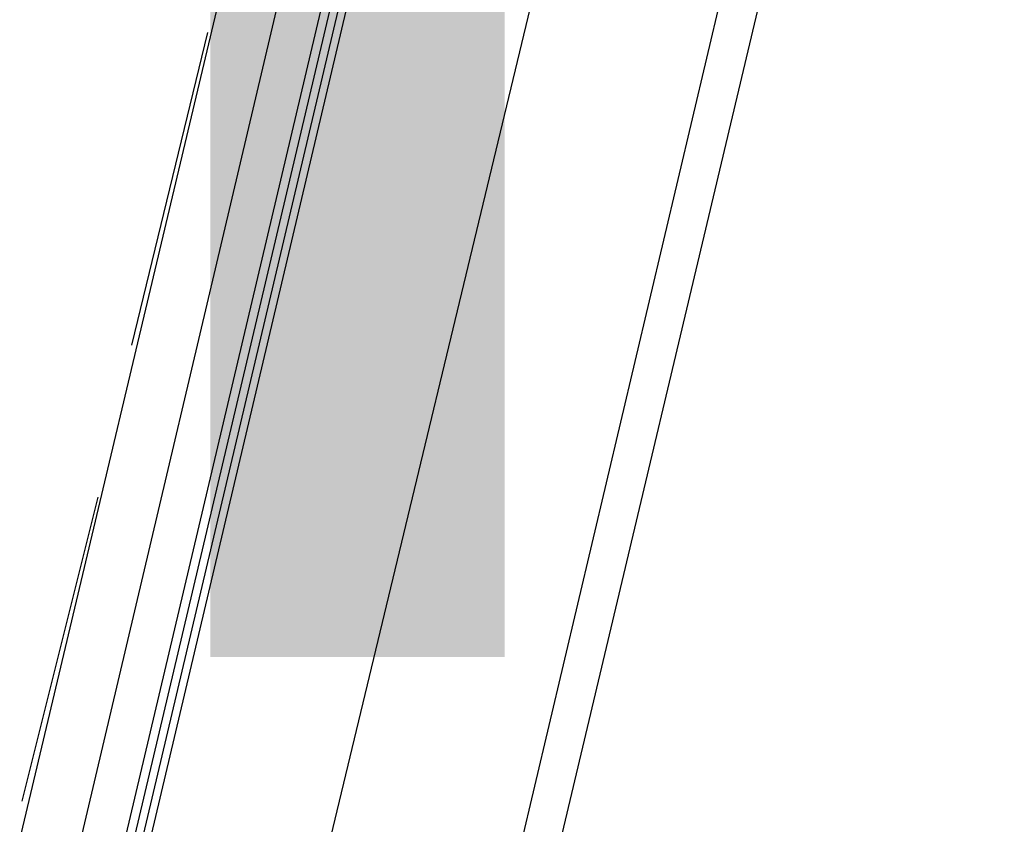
# Model space of a CAD drawing. Header units: feet. Extents: x -79 to 198, y -22 to 181.
# Tile 310 of 318: x 124.84 to 126.39, y 150.98 to 152.25. Entities that reach past the tile are written whole.
import ezdxf
from ezdxf.enums import TextEntityAlignment as Align

# ---------------------------------------------------------------- set-up
doc = ezdxf.new("R2010")
doc.units = ezdxf.units.FT
doc.layers.add('A-LINEA', color=7, linetype='CONTINUOUS')
doc.layers.add('A-TEXTO-PDF', color=3, linetype='CONTINUOUS')

msp = doc.modelspace()

# ---------------------------------------------------------------- linework, layer by layer
at = {"layer": 'A-LINEA'}
for p, q in [((124.0933, 144.2178), (126.2933, 153.4978)), ((125.24, 152.6578), (123.36, 144.7378)), ((124.9067, 150.8444), (125.2933, 152.4844)), ((125.9867, 152.4711), (124.12, 144.5644)), ((125.1333, 152.2311), (125.0133, 151.7378)), ((124.96, 151.4978), (124.84, 151.0178))]:
    msp.add_line(p, q, dxfattribs=at)
for points in [[(125.7067, 152.5378), (125.28, 150.7644), (124.8, 148.6978)], [(124.9733, 150.8311), (125.3733, 152.5244), (125.3733, 152.5378), (125.3867, 152.5244), (124.9867, 150.8311)], [(125.0133, 150.8311), (125.4133, 152.5244), (125.4, 152.5244), (125, 150.8311)]]:
    msp.add_lwpolyline(points, dxfattribs=at)

# ---------------------------------------------------------------- texts
at = {"layer": 'A-TEXTO-PDF'}
msp.add_text('ENCROACHMENT', height=4.186, dxfattribs=at).set_placement((144.8906, 151.2455), align=Align.CENTER)

doc.saveas('drawing.dxf')
